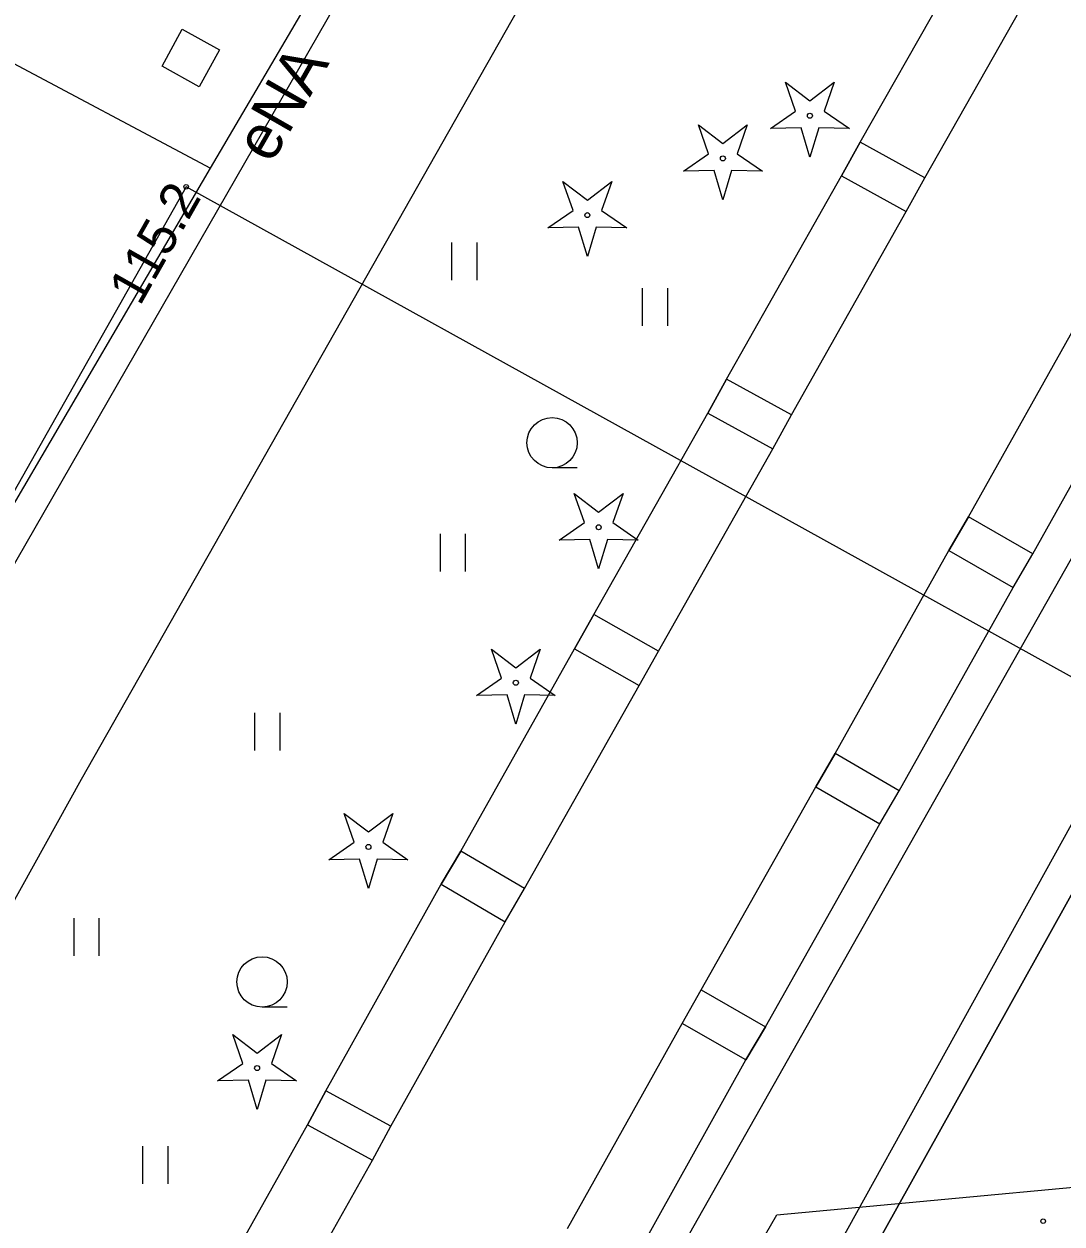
# Model space of a CAD drawing. Extents: x 6434771 to 6436222, y 5663454 to 5664782.
# Drawn here: x 6435361.47 to 6435382.1, y 5664104.09 to 5664127.94 of the extents above; entities that cross this region are included whole.
import ezdxf

# ---------------------------------------------------------------- set-up
doc = ezdxf.new("R2010")
doc.units = 0
for name, color, linetype in [('Warstwa 1', 7, 'Continuous'), ('Warstwa 10', 7, 'Continuous'), ('Warstwa 12', 7, 'Continuous'), ('Warstwa 13', 7, 'Continuous'), ('Warstwa 14', 7, 'Continuous'), ('Warstwa 25', 7, 'Continuous'), ('Warstwa 5', 7, 'Continuous'), ('Warstwa 6', 7, 'Continuous'), ('Warstwa 7', 7, 'Continuous'), ('Warstwa 9', 7, 'Continuous')]:
    doc.layers.add(name, color=color, linetype=linetype)

msp = doc.modelspace()

# ---------------------------------------------------------------- linework, layer by layer
at = {"layer": 'Warstwa 1'}
msp.add_line((6435363.609, 5664077.113), (6435387.426, 5664119.857), dxfattribs=at)
msp.add_line((6435363.609, 5664077.113), (6435387.426, 5664119.857), dxfattribs=at)
for points in [[(6435364.611, 5664127.843), (6435365.356, 5664127.434), (6435364.947, 5664126.699), (6435364.212, 5664127.108)], [(6435377.722, 5664124.926), (6435379.004, 5664124.215), (6435379.376, 5664124.887), (6435378.093, 5664125.598)], [(6435375.061, 5664120.21), (6435376.352, 5664119.503), (6435376.723, 5664120.179), (6435375.432, 5664120.887)], [(6435379.856, 5664117.479), (6435381.134, 5664116.743), (6435381.523, 5664117.413), (6435380.242, 5664118.151)], [(6435372.413, 5664115.527), (6435373.699, 5664114.799), (6435374.083, 5664115.477), (6435372.795, 5664116.207)], [(6435377.211, 5664112.784), (6435378.48, 5664112.045), (6435378.868, 5664112.706), (6435377.597, 5664113.447)], [(6435369.762, 5664110.848), (6435371.031, 5664110.102), (6435371.419, 5664110.763), (6435370.153, 5664111.507)], [(6435374.929, 5664108.746), (6435376.206, 5664108.015), (6435375.821, 5664107.354), (6435374.549, 5664108.081)], [(6435367.102, 5664106.067), (6435368.395, 5664105.365), (6435368.76, 5664106.039), (6435367.47, 5664106.739)]]:
    msp.add_lwpolyline(points, close=True, dxfattribs=at)
at = {"layer": 'Warstwa 10'}
for points in [[(6435376.306, 5664125.867), (6435376.808, 5664126.214), (6435376.606, 5664126.79), (6435377.091, 5664126.42), (6435377.576, 5664126.79), (6435377.374, 5664126.214), (6435377.876, 5664125.867), (6435377.266, 5664125.881), (6435377.091, 5664125.297), (6435376.916, 5664125.881)], [(6435374.576, 5664125.018), (6435375.078, 5664125.365), (6435374.876, 5664125.941), (6435375.361, 5664125.571), (6435375.846, 5664125.941), (6435375.644, 5664125.365), (6435376.146, 5664125.018), (6435375.536, 5664125.032), (6435375.361, 5664124.448), (6435375.186, 5664125.032)], [(6435371.882, 5664123.891), (6435372.384, 5664124.238), (6435372.182, 5664124.814), (6435372.667, 5664124.444), (6435373.152, 5664124.814), (6435372.95, 5664124.238), (6435373.452, 5664123.891), (6435372.842, 5664123.905), (6435372.667, 5664123.321), (6435372.492, 5664123.905)], [(6435372.107, 5664117.688), (6435372.609, 5664118.035), (6435372.407, 5664118.611), (6435372.892, 5664118.241), (6435373.377, 5664118.611), (6435373.175, 5664118.035), (6435373.677, 5664117.688), (6435373.067, 5664117.702), (6435372.892, 5664117.118), (6435372.717, 5664117.702)], [(6435370.46, 5664114.597), (6435370.962, 5664114.944), (6435370.76, 5664115.52), (6435371.245, 5664115.15), (6435371.73, 5664115.52), (6435371.528, 5664114.944), (6435372.03, 5664114.597), (6435371.42, 5664114.611), (6435371.245, 5664114.027), (6435371.07, 5664114.611)], [(6435367.53, 5664111.333), (6435368.032, 5664111.68), (6435367.83, 5664112.256), (6435368.315, 5664111.886), (6435368.8, 5664112.256), (6435368.598, 5664111.68), (6435369.1, 5664111.333), (6435368.49, 5664111.347), (6435368.315, 5664110.763), (6435368.14, 5664111.347)], [(6435365.317, 5664106.939), (6435365.819, 5664107.286), (6435365.617, 5664107.862), (6435366.102, 5664107.492), (6435366.587, 5664107.862), (6435366.385, 5664107.286), (6435366.887, 5664106.939), (6435366.277, 5664106.953), (6435366.102, 5664106.369), (6435365.927, 5664106.953)]]:
    msp.add_lwpolyline(points, close=True, dxfattribs=at)
msp.add_lwpolyline([(6435512.08, 5664031.68), (6435519.26, 5664044.9), (6435520.43, 5664047.46), (6435517.52, 5664049.32), (6435488.86, 5664065.55), (6435459.11, 5664082.2), (6435427.46, 5664100.1), (6435402.03, 5664114.43), (6435399.19, 5664115.75), (6435391.2, 5664109.31), (6435384.85, 5664113.55), (6435364.69, 5664124.71), (6435341.99, 5664084.56), (6435345.46, 5664082.7), (6435349.36, 5664079.95), (6435341.23, 5664057.14), (6435338.72, 5664053.07), (6435311.53, 5664008.68), (6435286.89, 5663965.43), (6435277.879, 5663970.039)], dxfattribs=at)
for centre in [(6435377.091, 5664126.122), (6435375.361, 5664125.273), (6435372.667, 5664124.146), (6435372.892, 5664117.943), (6435371.245, 5664114.852), (6435368.315, 5664111.588), (6435366.102, 5664107.194)]:
    msp.add_circle(centre, 0.05, dxfattribs=at)
at = {"layer": 'Warstwa 12'}
for points in [[(6435364.59, 5664061.14), (6435352.7, 5664067.15), (6435338.38, 5664075.89), (6435349.33, 5664096.43), (6435372.94, 5664137.52), (6435389.39, 5664128.34), (6435391.31, 5664125.38), (6435397.37, 5664121.437)], [(6435391.44, 5664128.52), (6435391.04, 5664127.74), (6435386.76, 5664120.11), (6435373.37, 5664095.92), (6435364.25, 5664079.26), (6435361.64, 5664078.29), (6435360.56, 5664076.71), (6435360.41, 5664072.68), (6435355.59, 5664063.46), (6435354.12, 5664060.68), (6435353.83, 5664060.26)]]:
    msp.add_lwpolyline(points, dxfattribs=at)
at = {"layer": 'Warstwa 14'}
msp.add_circle((6435364.69, 5664124.71), 0.045, dxfattribs=at)
at = {"layer": 'Warstwa 25'}
msp.add_circle((6435381.73, 5664104.15), 0.045, dxfattribs=at)
at = {"layer": 'Warstwa 5'}
for p, q in [((6435365.176, 5664125.077), (6435376.062, 5664143.615)), ((6435362.611, 5664112.937), (6435379.471, 5664142.664)), ((6435353.055, 5664131.533), (6435365.176, 5664125.077)), ((6435378.093, 5664125.598), (6435380.403, 5664129.664)), ((6435377.722, 5664124.926), (6435378.093, 5664125.598)), ((6435375.432, 5664120.887), (6435377.722, 5664124.926)), ((6435369.974, 5664122.853), (6435369.974, 5664123.603)), ((6435370.474, 5664122.853), (6435370.474, 5664123.603)), ((6435373.766, 5664121.946), (6435373.766, 5664122.696)), ((6435374.266, 5664121.946), (6435374.266, 5664122.696)), ((6435357, 5664072.63), (6435384.666, 5664121.523)), ((6435381.523, 5664117.413), (6435383.778, 5664121.454)), ((6435375.061, 5664120.21), (6435375.432, 5664120.887)), ((6435372.795, 5664116.207), (6435375.061, 5664120.21)), ((6435369.746, 5664117.063), (6435369.746, 5664117.813)), ((6435370.246, 5664117.063), (6435370.246, 5664117.813)), ((6435381.134, 5664116.743), (6435381.523, 5664117.413)), ((6435378.868, 5664112.706), (6435381.134, 5664116.743)), ((6435372.413, 5664115.527), (6435372.795, 5664116.207)), ((6435370.153, 5664111.507), (6435372.413, 5664115.527)), ((6435366.059, 5664113.505), (6435366.059, 5664114.255)), ((6435366.559, 5664113.505), (6435366.559, 5664114.255)), ((6435344.249, 5664079.854), (6435362.611, 5664112.937)), ((6435378.48, 5664112.045), (6435378.868, 5664112.706)), ((6435376.206, 5664108.015), (6435378.48, 5664112.045)), ((6435369.762, 5664110.848), (6435370.153, 5664111.507)), ((6435367.47, 5664106.739), (6435369.762, 5664110.848)), ((6435362.461, 5664109.426), (6435362.461, 5664110.176)), ((6435362.961, 5664109.426), (6435362.961, 5664110.176)), ((6435375.821, 5664107.354), (6435376.206, 5664108.015)), ((6435373.539, 5664103.266), (6435375.821, 5664107.354)), ((6435367.102, 5664106.067), (6435367.47, 5664106.739)), ((6435364.849, 5664102.056), (6435367.102, 5664106.067)), ((6435363.831, 5664104.894), (6435363.831, 5664105.644)), ((6435364.331, 5664104.894), (6435364.331, 5664105.644))]:
    msp.add_line(p, q, dxfattribs=at)
at = {"layer": 'Warstwa 6'}
for p, q in [((6435372.467, 5664119.122), (6435371.967, 5664119.122)), ((6435366.7, 5664108.406), (6435366.2, 5664108.406))]:
    msp.add_line(p, q, dxfattribs=at)
for points in [[(6435350.11, 5664128.65), (6435358.36, 5664122.94), (6435360.1, 5664121), (6435360.91, 5664119.36), (6435360.69, 5664117.2), (6435341.9, 5664083.04), (6435340.99, 5664083.52), (6435337.33, 5664077.34), (6435359.421, 5664064.863), (6435362.895, 5664071.011), (6435363.609, 5664077.113), (6435387.426, 5664119.857)], [(6435387.426, 5664119.857), (6435363.609, 5664077.113), (6435362.895, 5664071.011), (6435359.421, 5664064.863), (6435337.33, 5664077.34), (6435307.31, 5664022.93), (6435223.26, 5664070.16)]]:
    msp.add_lwpolyline(points, dxfattribs=at)
for centre in [(6435371.967, 5664119.622), (6435366.2, 5664108.906)]:
    msp.add_circle(centre, 0.5, dxfattribs=at)
at = {"layer": 'Warstwa 7'}
msp.add_lwpolyline([(6435364.914, 5664014.555), (6435357.033, 5664043.581), (6435350.263, 5664057.673), (6435362.566, 5664080.216), (6435376.437, 5664104.279), (6435385.959, 5664105.164), (6435404.244, 5664118.774), (6435419.072, 5664130.076), (6435424.534, 5664126.949), (6435442.088, 5664117.237), (6435456.234, 5664108.526), (6435461.909, 5664105.538), (6435468.455, 5664101.919), (6435471.349, 5664107.174)], dxfattribs=at)
at = {"layer": 'Warstwa 9'}
for p, q in [((6435365.176, 5664125.077), (6435376.062, 5664143.615)), ((6435362.611, 5664112.937), (6435379.471, 5664142.664)), ((6435353.055, 5664131.533), (6435365.176, 5664125.077)), ((6435379.376, 5664124.887), (6435381.672, 5664128.929)), ((6435360.137, 5664116.477), (6435365.176, 5664125.077)), ((6435360.137, 5664116.477), (6435365.176, 5664125.077)), ((6435379.004, 5664124.215), (6435379.376, 5664124.887)), ((6435376.723, 5664120.179), (6435379.004, 5664124.215)), ((6435380.242, 5664118.151), (6435382.518, 5664122.204)), ((6435357, 5664072.63), (6435384.666, 5664121.523)), ((6435376.352, 5664119.503), (6435376.723, 5664120.179)), ((6435374.083, 5664115.477), (6435376.352, 5664119.503)), ((6435379.856, 5664117.479), (6435380.242, 5664118.151)), ((6435377.597, 5664113.447), (6435379.856, 5664117.479)), ((6435373.699, 5664114.799), (6435374.083, 5664115.477)), ((6435371.419, 5664110.763), (6435373.699, 5664114.799)), ((6435377.211, 5664112.784), (6435377.597, 5664113.447)), ((6435344.249, 5664079.855), (6435362.611, 5664112.937)), ((6435374.929, 5664108.746), (6435377.211, 5664112.784)), ((6435371.031, 5664110.102), (6435371.419, 5664110.763)), ((6435368.76, 5664106.039), (6435371.031, 5664110.102)), ((6435374.549, 5664108.081), (6435374.929, 5664108.746)), ((6435372.274, 5664104.005), (6435374.549, 5664108.081)), ((6435368.395, 5664105.365), (6435368.76, 5664106.039)), ((6435366.108, 5664101.296), (6435368.395, 5664105.365))]:
    msp.add_line(p, q, dxfattribs=at)

# ---------------------------------------------------------------- texts
at = {"layer": 'Warstwa 13'}
msp.add_text('eNA', height=0.9, rotation=60.1205, dxfattribs=at).set_placement((6435366.382, 5664125.144))
at = {"layer": 'Warstwa 14'}
msp.add_text('115.2', height=0.75, rotation=60.5158, dxfattribs=at).set_placement((6435363.77, 5664122.321))

doc.saveas('drawing.dxf')
